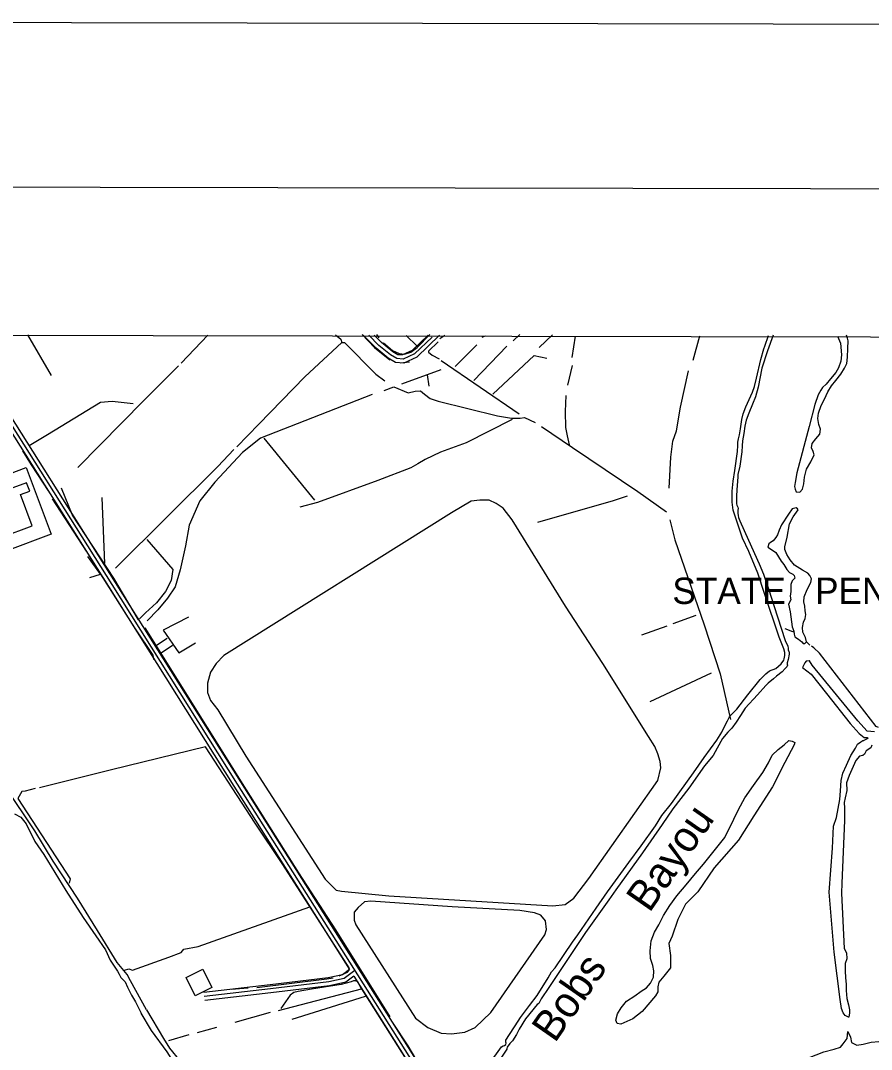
# Model space of a CAD drawing. Extents: x 3192986 to 3230865, y 867483 to 892886.
# Drawn here: x 3198089 to 3201323, y 888392 to 892303 of the extents above; entities that cross this region are included whole.
import ezdxf

# ---------------------------------------------------------------- set-up
doc = ezdxf.new("R2010")
doc.units = 0
for name, color, linetype in [('G-ANNO-NPLT', 7, 'Continuous'), ('V-ANNO-SYMB', 7, 'Continuous'), ('V-BLDG-OTLN', 7, 'Continuous'), ('V-GRID-FRAM', 7, 'Continuous'), ('V-RIVR-IDEN', 7, 'Continuous'), ('V-ROAD-CNTR', 7, 'Continuous'), ('V-TOPO-GNAM-IDEN', 7, 'Continuous'), ('V-TOPO-SHOR', 7, 'Continuous')]:
    doc.layers.add(name, color=color, linetype=linetype)

msp = doc.modelspace()

# ---------------------------------------------------------------- linework, layer by layer
at = {"layer": 'G-ANNO-NPLT'}
msp.add_lwpolyline([(3193569.6, 868136), (3230236.2, 868066.7), (3230281.9, 892233.3), (3193615.3, 892302.6)], close=True, dxfattribs=at)
at = {"layer": 'V-ANNO-SYMB'}
msp.add_lwpolyline([(3196320.9, 868755.9), (3229404.1, 868693.3), (3229447.4, 891609.8), (3196364.3, 891672.4), (3196320.9, 868755.9)], dxfattribs=at)
at = {"layer": 'V-BLDG-OTLN'}
for points in [[(3198110.3, 890603.8), (3198205.2, 890350.1), (3198037.2, 890287.3), (3198017.7, 890339.3), (3198133.2, 890382.5), (3198088.6, 890501.6), (3198123.7, 890514.7), (3198111.9, 890546.3), (3198045.7, 890521.6), (3198044.1, 890525.9), (3197983, 890503.1), (3197965.6, 890549.7)], [(3198752.6, 888596.1), (3198717.8, 888666), (3198781.1, 888697.5), (3198815.8, 888627.6)]]:
    msp.add_lwpolyline(points, close=True, dxfattribs=at)
at = {"layer": 'V-GRID-FRAM'}
msp.add_lwpolyline([(3197229, 891108.8), (3228580.6, 891049.6), (3228554.1, 872861.6), (3197186.7, 872920.9)], dxfattribs=at)
at = {"layer": 'V-ROAD-CNTR'}
for points in [[(3197838, 891105.9), (3197942.1, 890942.2), (3198435.4, 890159.3), (3198912.7, 889401.2), (3199601.5, 888308.9), (3199761.1, 888058.7), (3199780.2, 887986), (3199769.9, 887921.4), (3199753, 887844.2)], [(3197853, 891110.2), (3197954.7, 890950.3), (3198448.1, 890167.3), (3198925.4, 889409.2), (3199614.1, 888317), (3199775, 888064.8), (3199795.5, 887986.8), (3199784.6, 887918.6), (3199767.6, 887840.5)], [(3199681.7, 891106.7), (3199594.7, 891024), (3199546.1, 891001.2), (3199514.2, 891003.4), (3199486.7, 891019.3), (3199440.3, 891057.2), (3199391.5, 891107.3)], [(3199652.7, 891099.8), (3199586.1, 891036.6), (3199543.3, 891016.4), (3199518.7, 891018.1), (3199495.3, 891031.7), (3199450.4, 891068.3), (3199412.4, 891107.2)], [(3199638.3, 891106.8), (3199577.5, 891049.1), (3199540.4, 891031.7), (3199523.2, 891032.9), (3199503.8, 891044), (3199460.6, 891079.4), (3199433.4, 891107.2)], [(3197884.7, 891004.6), (3197929.4, 890934.2), (3198422.7, 890151.3), (3198900, 889393.2), (3199339.7, 888696)], [(3199339.7, 888696), (3199312.4, 888676.4), (3199257.6, 888664.2), (3199037, 888637.8), (3198785.5, 888608.5)], [(3199359.9, 888692), (3199318.6, 888662.4), (3199260.1, 888649.4), (3199038.8, 888622.9), (3198787.2, 888593.6)], [(3199355.7, 888670.5), (3199324.9, 888648.4), (3199262.7, 888634.6), (3199040.5, 888608), (3198788.9, 888578.7)], [(3199355.7, 888670.5), (3199588.8, 888300.9), (3199614.8, 888260.1)]]:
    msp.add_lwpolyline(points, dxfattribs=at)
at = {"layer": 'V-TOPO-SHOR'}
for p, q in [((3198114.7, 891107.7), (3198204.9, 890954)), ((3198699.5, 891000.1), (3198800.4, 891107.1)), ((3199452.4, 891096.7), (3199442.4, 891109)), ((3199596.8, 891064.7), (3199554.4, 891105.8)), ((3199682.7, 891094.4), (3199701.2, 891106.5)), ((3199843.7, 891098.9), (3199856, 891104.9)), ((3199961.8, 891085.6), (3199986.5, 891109.8)), ((3200059.4, 891060.2), (3200110.8, 891108.6)), ((3200185.4, 891022.2), (3200198.4, 891103.6)), ((3200645.8, 891011.6), (3200671.2, 891105.1)), ((3199740.8, 890987.9), (3199823.1, 891070.6)), ((3199811.6, 890934.2), (3199937.2, 891065.4)), ((3199533, 891002.1), (3199567.7, 891005.9)), ((3199538.4, 890922.6), (3199687.7, 890976.2)), ((3199688, 891010.8), (3199983.6, 890808.2)), ((3200185.1, 890991.7), (3200168, 890916.4)), ((3199634.5, 890956.3), (3199640.2, 890913.4)), ((3199425.9, 890880.9), (3199000.4, 890715.9)), ((3199208, 890479.5), (3199014.6, 890715.8)), ((3198339, 890286.3), (3198210.5, 890485.2)), ((3198408.8, 890238.7), (3198399, 890489.5)), ((3200568.8, 890011.8), (3200656.8, 890043.5)), ((3200450.2, 889968.1), (3200546.3, 890001.8)), ((3198605.5, 889929.1), (3198646.5, 889955.1)), ((3198623.6, 889900.3), (3198666.6, 889928.5)), ((3201088.7, 889929.1), (3201076.1, 889941.1)), ((3200713.7, 889822.9), (3200480.3, 889713.1)), ((3198889.2, 888621), (3198954.5, 888626.5)), ((3199398.4, 888593.6), (3199120.4, 888506.6)), ((3198904.3, 888496.5), (3199039.2, 888533.9)), ((3198761.3, 888457.2), (3198834.8, 888476.8)), ((3198728.6, 888448.3), (3198650.9, 888424.6))]:
    msp.add_line(p, q, dxfattribs=at)
for points in [[(3199285.5, 891108.5), (3199305.7, 891092), (3199309.6, 891079.7), (3199319.8, 891079.6), (3199438.9, 890958.2), (3199473.3, 890933.4)], [(3199387.4, 891109.5), (3199433.7, 891060.2), (3199492.4, 891012.7)], [(3199468.6, 891078.2), (3199502.9, 891049.3), (3199527.3, 891036.8), (3199547.6, 891034.6), (3199572.2, 891042.5), (3199596.8, 891060.6), (3199644.1, 891109)], [(3199928.5, 888407.3), (3199933.1, 888411.8), (3199934.2, 888415.9), (3199933.7, 888419.5), (3199932.8, 888423.6), (3199933.8, 888427.1), (3199979.9, 888500), (3199989.2, 888513.7), (3200023.7, 888559.2), (3200052.1, 888597.7), (3200094.6, 888664), (3200107, 888687.3), (3200120.4, 888702.5), (3200186.6, 888800.1), (3200207.2, 888828), (3200277, 888929.7), (3200319.9, 888990.9), (3200400.5, 889102.7), (3200448, 889165.9), (3200502.7, 889241.8), (3200526.5, 889281.3), (3200562.6, 889326.8), (3200595.2, 889371.9), (3200646.8, 889444.2), (3200687.6, 889501.9), (3200735.2, 889568.2), (3200753.8, 889598.6), (3200768.8, 889626.9), (3200776.1, 889641.6), (3200783.4, 889656.3), (3200788.6, 889662.4), (3200796.8, 889672), (3200810.7, 889685.1), (3200852.5, 889739.7), (3200899.9, 889797.9), (3200921, 889820.1), (3200935.9, 889831.6), (3200958.9, 889840.6), (3200980, 889858.2), (3200989.8, 889871.4), (3200991.4, 889877), (3200993.6, 889890.2), (3200993.1, 889900.9), (3200989.7, 889914.7), (3200972.3, 889959.2), (3200916.9, 890125.3), (3200891.1, 890202), (3200856.3, 890284.8), (3200832.3, 890335.5), (3200822.4, 890365.7), (3200803.6, 890423.4), (3200797.7, 890441.8), (3200793.4, 890472.4), (3200793.8, 890513.7), (3200797.8, 890551.9), (3200804.3, 890593.1), (3200814.1, 890665.3), (3200815.4, 890687.2), (3200815, 890701), (3200818.2, 890712.7), (3200821.9, 890727.9), (3200825.2, 890751.3), (3200830.1, 890786.4), (3200835.9, 890807.8), (3200845.3, 890834.2), (3200870.9, 890891), (3200878.2, 890911.3), (3200886.2, 890943.8), (3200902.6, 891015), (3200914.2, 891055.6), (3200917.9, 891065.8), (3200931.6, 891105.9)], [(3200949.9, 891107.2), (3200928.4, 891047.8), (3200906.9, 890981.3), (3200891.9, 890909.6), (3200881.9, 890873), (3200870.9, 890844.6), (3200856.3, 890810.1), (3200846.9, 890783.7), (3200841.1, 890760.8), (3200838.2, 890733.4), (3200833.4, 890705.9), (3200831.7, 890686.5), (3200829.9, 890663.6), (3200822.3, 890609.7), (3200815.3, 890577.7), (3200815.2, 890568), (3200810.7, 890519.1), (3200809.4, 890495.2), (3200810.3, 890483.5), (3200810.3, 890475.3), (3200810.2, 890466.2), (3200811.1, 890461.1), (3200814.6, 890452.9), (3200816.1, 890448.3), (3200815.5, 890442.2), (3200815.4, 890430.4), (3200815.8, 890421.8), (3200817.8, 890414.6), (3200822.8, 890401.8), (3200855.2, 890328.2), (3200896.6, 890238.6), (3200912, 890199.2), (3200933.3, 890139.4), (3200952.1, 890080.1), (3200994.6, 889946.2), (3201004.6, 889925.2), (3201006, 889917.1), (3201007, 889910.9), (3201008.5, 889904.8), (3201010, 889901.7), (3201009.9, 889894.6), (3201006.1, 889874.3), (3201002.4, 889862.1), (3201002.4, 889856.5), (3201003.9, 889852.4), (3201001.3, 889846.8), (3200995.6, 889839.7), (3200983.3, 889827.1), (3200962.2, 889811), (3200950.9, 889800.4), (3200929.9, 889784.8), (3200921.6, 889775.7), (3200889.7, 889740.4), (3200842.8, 889689.4), (3200824.7, 889661), (3200809.2, 889636.7), (3200792.7, 889612.9), (3200776.7, 889598.3), (3200756.6, 889573.6), (3200736.9, 889537.6), (3200721.3, 889509.2), (3200688.9, 889470.3), (3200628.4, 889385.8), (3200568.6, 889306.9), (3200527.7, 889247.2), (3200453.3, 889139.9), (3200351.6, 888999.3), (3200324.7, 888961.3), (3200236.4, 888836.8), (3200208.4, 888794.8), (3200146.9, 888703.7), (3200097.3, 888627.8), (3200067.3, 888584.8), (3200059.5, 888570.1), (3200058.5, 888567), (3200052.3, 888563), (3200008.5, 888508.9), (3199984.2, 888469.9), (3199973.8, 888449.7), (3199958.8, 888425.3), (3199948, 888415.3), (3199938.1, 888401.1), (3199937.4, 888396.1)], [(3201193.4, 891103.6), (3201205.4, 891077), (3201209, 891032.1), (3201206.7, 891007.7), (3201198.3, 890983.3), (3201188, 890965.1), (3201167.4, 890940.8), (3201150.9, 890920.6), (3201136.5, 890908.5), (3201130.3, 890898.4), (3201119.9, 890880.1), (3201107.3, 890843.6), (3201086.1, 890760.2), (3201039.6, 890583.4), (3201033.1, 890546.8), (3201030.9, 890532.5), (3201032.8, 890522.3), (3201036.8, 890512.1), (3201051.1, 890509.9), (3201061.4, 890522), (3201065.6, 890542.4), (3201067.9, 890566.8), (3201076.4, 890597.3), (3201093, 890625.7), (3201105.4, 890652), (3201101.5, 890664.3), (3201095.5, 890678.6), (3201097.7, 890694.9), (3201112.1, 890713.1), (3201126.6, 890731.3), (3201128.8, 890749.6), (3201122.9, 890768), (3201119, 890790.5), (3201121.3, 890810.8), (3201131.7, 890839.3), (3201144.2, 890863.6), (3201156.7, 890892), (3201171.2, 890914.3), (3201187.7, 890934.5), (3201206.3, 890958.8), (3201220.7, 890981), (3201229.1, 890999.3), (3201231.3, 891023.7), (3201233.7, 891056.3), (3201234, 891084.9), (3201232, 891095.1), (3201228.1, 891107.3)], [(3199309.6, 891079.7), (3199169.8, 890948.6), (3198994.8, 890768.9), (3198910.4, 890682.1)], [(3199676.5, 891082.2), (3199639.4, 891045.9), (3199639.4, 891041.8), (3199653.6, 891031.5), (3199679.9, 891017)], [(3199884.4, 890882.5), (3200040.7, 891029.8), (3200089.6, 891019.1)], [(3198306.4, 890604.5), (3198557.5, 890858.8), (3198689.2, 890990)], [(3200553.5, 890525.5), (3200560.7, 890643.6), (3200567.4, 890704.7), (3200582.1, 890743.2), (3200597.2, 890832.8), (3200627.1, 890971.1)], [(3199470.9, 890896.8), (3199507.7, 890910.7), (3199562.5, 890887.7), (3199589, 890893.6), (3199609.4, 890895.4), (3199623.6, 890883), (3199645.8, 890866.5), (3199676.3, 890856), (3199902, 890800.8), (3199954.9, 890792.2), (3199987.5, 890791.9), (3200003.8, 890793.7), (3200044.4, 890775)], [(3198121.8, 890687.8), (3198191.5, 890729.9), (3198392.4, 890852.3), (3198437.3, 890855.9), (3198516.6, 890847)], [(3200161.5, 890877.8), (3200158.9, 890816.7), (3200160.3, 890755.5), (3200166.2, 890724.9), (3200174, 890690.2)], [(3199956.9, 890786), (3199782.8, 890698.1), (3199684.6, 890662.3), (3199627.3, 890634.4), (3199598.6, 890618.4), (3199571.9, 890602.3), (3199447.2, 890554.6), (3199218.1, 890471.3), (3199150.7, 890453.6)], [(3200068.7, 890760.5), (3200186.1, 890679.9), (3200435.1, 890512.4), (3200544.4, 890435.9)], [(3199000.4, 890715.9), (3198932.6, 890661.5), (3198827.6, 890548.4), (3198769.8, 890477.7), (3198730.2, 890384.3), (3198715.2, 890307), (3198695.9, 890215.5), (3198676.9, 890150.5), (3198648, 890108), (3198610.9, 890063.5), (3198569.7, 890021.1)], [(3198194.5, 890515.9), (3198130.2, 890614.4), (3198098.1, 890667.7)], [(3198449.4, 890222), (3198838.3, 890607.4), (3198900.1, 890672)], [(3198537.1, 890025.5), (3198442.9, 890183.3), (3198286.3, 890423.3), (3198244.5, 890525.6)], [(3200054.9, 890395.8), (3200343.1, 890478.6), (3200396.3, 890496.4)], [(3200556.4, 890405.2), (3200576, 890329.6), (3200687, 890006.5), (3200748.3, 889820.5), (3200787.4, 889646.9)], [(3198568.7, 890330.9), (3198667.4, 890215.8), (3198660.9, 890175.1), (3198640.1, 890132.5), (3198605, 890090), (3198563.9, 890051.7), (3198541.3, 890029.5)], [(3198352.2, 890186.3), (3198393.1, 890198.1), (3198344.9, 890265.8)], [(3198393.1, 890198.1), (3198521.6, 889995.1), (3198591.9, 889890.5), (3198593.7, 889874.1)], [(3198726.8, 890035.9), (3198630.5, 889985.9), (3198690.8, 889899.7), (3198754.3, 889937.8)], [(3199493.5, 888516.3), (3199286.8, 888846.4), (3199146.3, 889063.8), (3198947.6, 889379.5), (3198799.1, 889615.4), (3198562.3, 889994.7)], [(3201027.6, 889982.3), (3201023.5, 889978.9), (3200995.3, 889990.8)], [(3201350.1, 889616.4), (3201340.3, 889619.6), (3201276.3, 889703.4), (3201125, 889898), (3201103.6, 889919), (3201094.5, 889924.9)], [(3201334, 889599.5), (3201307.1, 889602.6), (3201270.8, 889641.6), (3201097.6, 889853.2), (3201087.6, 889869.6), (3201085.6, 889869.7), (3201075.4, 889867.7), (3201069.2, 889861.7), (3201060.9, 889843.4), (3201093.2, 889818.6), (3201151.6, 889744.7), (3201242.2, 889631.7), (3201276.5, 889592.7), (3201294.7, 889578.2), (3201306.9, 889578.1), (3201306.9, 889578.1), (3201308.9, 889574), (3201294.2, 889566.5)], [(3201324.9, 889549.4), (3201320.8, 889539.3), (3201302.3, 889527.2), (3201296.1, 889515.1), (3201289.9, 889509), (3201277.7, 889507.1), (3201263.2, 889490.9), (3201238.2, 889434.1), (3201227.8, 889405.7), (3201229.5, 889377.1), (3201223.1, 889348.7), (3201218.9, 889330.4), (3201220.7, 889310), (3201220.3, 889263.1), (3201209.8, 889024.8), (3201209.4, 888986), (3201219.6, 888776), (3201227.6, 888759.7), (3201229.4, 888737.2), (3201223.1, 888718.9), (3201222.8, 888690.4), (3201224.6, 888665.9), (3201226.4, 888639.4), (3201226.2, 888617), (3201229.9, 888586.4), (3201235.8, 888561.9), (3201239.7, 888543.5), (3201239.6, 888531.3), (3201237.4, 888515), (3201235.4, 888515), (3201223.2, 888521.3), (3201215.1, 888531.5), (3201209.2, 888547.9), (3201203.4, 888582.6), (3201180.7, 888762.2), (3201162.6, 888990.6), (3201174.4, 889157.6), (3201179.3, 889241.1), (3201189.8, 889273.6), (3201202.7, 889342.7), (3201202.7, 889342.7), (3201205, 889375.3), (3201207.5, 889414), (3201213.9, 889442.5), (3201228.4, 889472.9), (3201245.1, 889509.4), (3201261.7, 889537.8), (3201270, 889552), (3201282.3, 889562.1), (3201290.5, 889566.1), (3201294.2, 889566.5)], [(3199299.4, 888672), (3199332.1, 888686), (3199338.3, 888694), (3199338.4, 888702.2), (3199085.4, 889095.9), (3198981, 889251.9), (3198792.3, 889543.1), (3198434.8, 889454.9), (3198161, 889386.2)], [(3198567.1, 888542.9), (3198506.4, 888653.3), (3198494.4, 888677.8), (3198456.2, 888723), (3198381.9, 888844), (3198305.7, 888967), (3198213.3, 889108.5), (3198143.1, 889223.4), (3198030.6, 889391.6)], [(3198144.7, 889384.3), (3198105.9, 889374.5), (3198093.6, 889372.6), (3198083.3, 889354.4), (3198079.1, 889346.3), (3198277.9, 889040.7), (3198273.6, 889024.4)], [(3198066.3, 889287.3), (3198090.6, 889274.8), (3198110.8, 889250.2), (3198142.7, 889182.6), (3198176.9, 889133.4), (3198261.1, 888996), (3198327.4, 888893.4), (3198375.6, 888823.7), (3198411.8, 888770.4), (3198429.7, 888731.5), (3198457.9, 888690.4), (3198463.9, 888678.1), (3198469.9, 888665.8), (3198477.9, 888657.6), (3198486, 888649.4), (3198496, 888628.9), (3198510, 888598.2), (3198526, 888573.6), (3198547.7, 888530.4)], [(3198484.4, 888694.2), (3198500.7, 888698.2), (3198515, 888693.9), (3198652, 888743.5), (3198699, 888761.4), (3198709.3, 888773.6), (3198764.5, 888783.2), (3199187.8, 888934)], [(3198987.1, 888628.2), (3199252.4, 888660.2), (3199276.9, 888664.1)], [(3199069.8, 888539.8), (3199384.5, 888622.3), (3199370.5, 888648.9), (3199362.3, 888653.1), (3199354.2, 888653.1), (3199346, 888649.1), (3199307.2, 888639.3), (3199194.9, 888622.1), (3199143.9, 888612.4), (3199127.5, 888608.5), (3199113.2, 888598.4), (3199078, 888547.8)], [(3199384.5, 888622.3), (3199537, 888382.3), (3199617.3, 888257.2)], [(3198871.8, 887966), (3198875.2, 887970.6), (3198874.2, 887984.8), (3198871.9, 887991.1), (3198810.7, 888117.5), (3198710.2, 888280.2), (3198646, 888383.1), (3198587.1, 888464.8), (3198547.7, 888530.4)], [(3198567.1, 888542.9), (3198631.6, 888434.1), (3198654.7, 888396.7), (3198694, 888348.7)], [(3199710.2, 888169.7), (3199682, 888202.6), (3199561.7, 888405.5), (3199505.5, 888491.7)], [(3201060.9, 888351.6), (3201142.4, 888383.5), (3201181.2, 888393.3), (3201205.7, 888401.2), (3201216, 888413.3), (3201230.5, 888433.6), (3201232.8, 888460), (3201242.8, 888439.6), (3201246.7, 888419.1), (3201266.9, 888408.7), (3201291.4, 888412.6), (3201322.1, 888420.4), (3201350.6, 888422.2), (3201391.3, 888413.6), (3201413.7, 888413.4), (3201456.5, 888411), (3201489, 888404.5), (3201521.5, 888392), (3201543.8, 888375.5), (3201557.9, 888365.1), (3201576.1, 888346.6), (3201582.8, 888336.9)], [(3199937.4, 888396.1), (3199937, 888393.5), (3199833.9, 888240)], [(3199868.5, 888334.7), (3199917.4, 888402.5), (3199922.9, 888405.7), (3199927.8, 888407.3), (3199928.5, 888407.3)]]:
    msp.add_lwpolyline(points, dxfattribs=at)
for points in [[(3200160.6, 890076.9), (3199957.8, 890404.9), (3199923.5, 890449.6), (3199896.7, 890467.5), (3199869.9, 890479.4), (3199834.1, 890479.4), (3199801.3, 890476.4), (3199726.7, 890431.7), (3198862, 889889), (3198832.2, 889859.2), (3198811.3, 889826.4), (3198799.4, 889784.7), (3198799.4, 889748.9), (3198811.3, 889719.1), (3198838.2, 889683.3), (3198945.5, 889507.4), (3199246.7, 889039.2), (3199288.4, 888997.5), (3199309.3, 888994.5), (3199488.2, 888976.6), (3200111.4, 888937.9), (3200159.1, 888943.8), (3200191.9, 888967.7), (3200248.5, 889042.2), (3200510.9, 889414.9), (3200522.9, 889462.6), (3200519.9, 889486.5), (3200510.9, 889516.3), (3200499, 889543.2), (3200475.2, 889581.9), (3200302.2, 889859.2)], [(3201014, 890055.8), (3201021.6, 889998.7), (3201027.6, 889982.3), (3201029.5, 889970.1), (3201031.4, 889959.9), (3201045.6, 889951.6), (3201057.7, 889941.3), (3201063.8, 889935.1), (3201069.9, 889935), (3201076.1, 889941.1), (3201072.2, 889957.4), (3201062.2, 889977.9), (3201060.3, 889996.3), (3201064.6, 890016.6), (3201070.8, 890030.8), (3201073, 890045.1), (3201071.1, 890059.3), (3201069.3, 890077.7), (3201065.3, 890094), (3201067.6, 890112.4), (3201078, 890140.8), (3201092.5, 890167.1), (3201094.7, 890181.4), (3201088.7, 890193.7), (3201080.7, 890201.9), (3201060.4, 890214.3), (3201030, 890233), (3201013.9, 890253.5), (3201001.9, 890274), (3200993.9, 890292.4), (3200994, 890302.6), (3201002.5, 890339.2), (3201011.2, 890390.1), (3201025.7, 890416.4), (3201038.1, 890434.6), (3201044.3, 890442.7), (3201042.3, 890446.8), (3201036.2, 890451), (3201021.9, 890447), (3201007.5, 890426.8), (3200980.6, 890386.3), (3200972.2, 890366), (3200965.9, 890347.7), (3200959.7, 890337.6), (3200949.4, 890325.5), (3200939.2, 890319.4), (3200933, 890313.4), (3200928.8, 890301.2), (3200943, 890292.9), (3200959.2, 890280.5), (3200969.2, 890264.1), (3200979.2, 890247.7), (3200989.3, 890235.4), (3201001.3, 890216.9), (3201011.4, 890204.6), (3201023.6, 890198.4), (3201029.6, 890194.2), (3201031.6, 890184), (3201021.3, 890173.9), (3201017.1, 890159.7), (3201017, 890149.5), (3201016.8, 890133.2), (3201014.6, 890114.9), (3201016.5, 890100.6), (3201008.2, 890084.4)], [(3200502.5, 888595.6), (3200451, 888537), (3200416.1, 888508.8), (3200371, 888488.8), (3200356.8, 888491), (3200350.8, 888503.3), (3200357.1, 888527.7), (3200371.6, 888550), (3200392.3, 888576.3), (3200423, 888596.3), (3200447.7, 888614.4), (3200468.2, 888626.5), (3200482.6, 888644.7), (3200495, 888667), (3200495.3, 888691.4), (3200491.4, 888711.8), (3200483.5, 888738.4), (3200481.8, 888766.9), (3200486.2, 888805.6), (3200498.8, 888838.1), (3200515.3, 888866.5), (3200532, 888901), (3200556.8, 888939.4), (3200583.7, 888975.9), (3200618.7, 889018.3), (3200653.8, 889060.8), (3200684.7, 889097.1), (3200765.2, 889198.2), (3200800.5, 889267.2), (3200817.1, 889303.7), (3200842, 889348.3), (3200875.1, 889394.9), (3200910.2, 889445.5), (3200931, 889481.9), (3200945.5, 889510.3), (3200968.1, 889532.5), (3200990.7, 889550.6), (3201009.2, 889566.8), (3201021.4, 889564.6), (3201031.6, 889558.4), (3201029.5, 889550.3), (3200994.2, 889483.4), (3200946.4, 889390.1), (3200876, 889280.7), (3200818, 889187.5), (3200725.3, 889082.5), (3200663.3, 888991.4), (3200616, 888945), (3200586.9, 888886.2), (3200565.9, 888823.2), (3200553.4, 888794.8), (3200559, 888749.9), (3200558.6, 888703), (3200533.8, 888670.7), (3200515.2, 888648.4), (3200511, 888630.1), (3200510.8, 888611.8)], [(3199729.7, 888934.9), (3199419.6, 888955.8), (3199395.8, 888952.8), (3199371.9, 888931.9), (3199357, 888914), (3199357, 888884.2), (3199363, 888866.3), (3199589.6, 888511.5), (3199637.3, 888475.7), (3199688, 888454.8), (3199726.7, 888451.8), (3199777.4, 888457.8), (3199816.2, 888475.7), (3199875.8, 888532.3), (3200081.6, 888827.5), (3200087.5, 888848.4), (3200084.6, 888881.2), (3200066.7, 888902.1), (3200042.8, 888911), (3199986.2, 888920)]]:
    msp.add_lwpolyline(points, close=True, dxfattribs=at)

# ---------------------------------------------------------------- texts
at = {"layer": 'V-RIVR-IDEN'}
for s, rotation, p in [('Bayou', 55.1571, (3200478.7, 888908.5)), ('Bobs', 55.157, (3200119.5, 888413.7))]:
    msp.add_text(s, height=116, rotation=rotation, dxfattribs=at).set_placement(p)
at = {"layer": 'V-TOPO-GNAM-IDEN'}
msp.add_text('STATE   PENAL   FARM', height=100, dxfattribs=at).set_placement((3200566.2, 890085.5))

doc.saveas('drawing.dxf')
